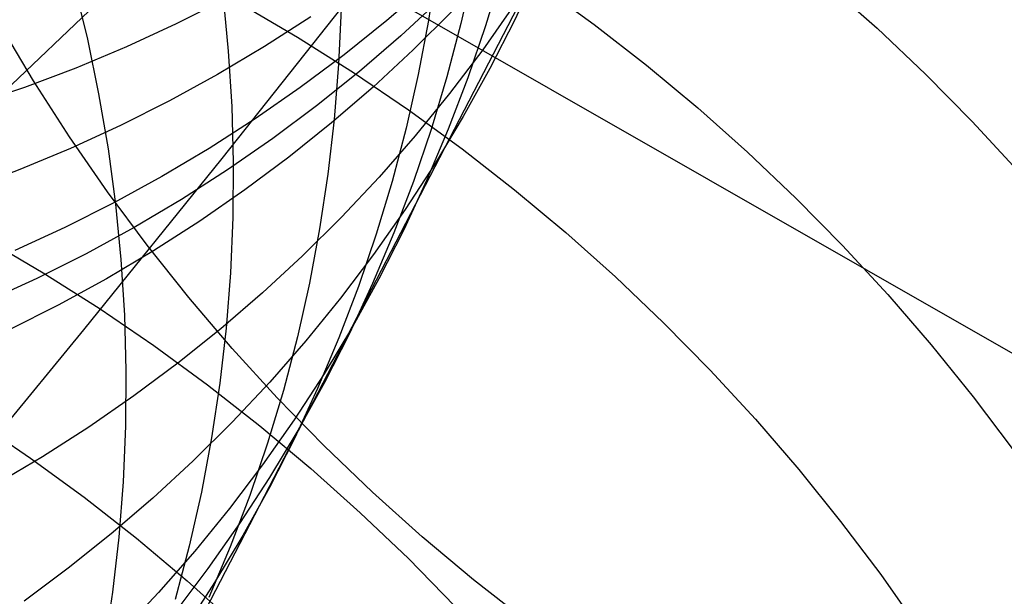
# Model space of a CAD drawing. Header units: millimetres. Extents: x 119 to 175.9, y -203.1 to -153.8.
# Tile 356 of 377: x 163.267 to 163.894, y -157.742 to -157.374. Entities that reach past the tile are written whole.
import ezdxf

# ---------------------------------------------------------------- set-up
doc = ezdxf.new("R2010")
doc.units = ezdxf.units.MM
doc.header["$MEASUREMENT"] = 0
doc.layers.add('Layer 01', color=5, linetype='Continuous', true_color=0x0000ff)
doc.layers.add('Livello 03', color=5, linetype='Continuous', true_color=0x0000ff)

msp = doc.modelspace()

# ---------------------------------------------------------------- linework, layer by layer
at = {"layer": 'Layer 01'}
for p, q in [((163.19007, -157.48448, 53.66773), (163.6876, -157.00891, 55.70576)), ((163.60071, -157.33469, 11.26691), (163.18618, -158.1352, 15.18981)), ((163.53275, -157.33998, 12.7045), (163.52749, -157.37474, 12.69707)), ((163.55596, -157.34253, 12.35033), (163.54826, -157.37676, 12.34285)), ((163.57399, -157.34478, 11.99615), (163.56389, -157.37832, 11.98865)), ((163.59721, -157.34269, 11.26505), (163.5825, -157.37439, 11.25762)), ((163.30186, -157.35205, 14.72333), (163.31026, -157.38669, 14.71688)), ((163.5275, -157.35204, 9.38907), (163.5011, -157.37482, 9.38253)), ((163.59883, -157.35242, 54.62284), (163.63311, -157.37734, 54.62025)), ((163.78162, -157.35157, 54.9564), (163.81336, -157.37978, 54.95531)), ((163.39661, -157.35907, 14.06532), (163.40006, -157.39435, 14.05836)), ((163.39807, -157.36125, 8.59586), (163.36687, -157.37697, 8.59031)), ((163.40765, -157.36406, 54.29473), (163.44408, -157.38543, 54.29063)), ((163.53551, -157.36083, 9.57908), (163.50993, -157.38452, 9.57241)), ((163.58214, -157.36489, 10.5273), (163.5621, -157.39345, 10.52009)), ((163.45257, -157.37251, 8.99229), (163.42321, -157.39139, 8.98625)), ((163.47184, -157.36748, 13.38959), (163.47029, -157.40272, 13.38228)), ((163.54259, -157.36897, 9.76927), (163.51786, -157.39355, 9.76248)), ((163.27585, -157.41322, 62.09191), (163.25412, -157.37674, 62.0876)), ((163.36687, -157.37697, 8.59031), (163.33512, -157.3916, 8.58488)), ((163.5011, -157.37482, 9.38253), (163.4739, -157.39667, 9.37607)), ((163.52749, -157.37474, 12.69707), (163.521, -157.40927, 12.68957)), ((163.54826, -157.37676, 12.34285), (163.53935, -157.41069, 12.3353)), ((163.56389, -157.37832, 11.98865), (163.55261, -157.41148, 11.98109)), ((163.5825, -157.37439, 11.25762), (163.56668, -157.40554, 11.25017)), ((163.63311, -157.37734, 54.62025), (163.66656, -157.40339, 54.61812)), ((163.44408, -157.38543, 54.29063), (163.47982, -157.40801, 54.28699)), ((163.50993, -157.38452, 9.57241), (163.48352, -157.40731, 9.56582)), ((163.81336, -157.37978, 54.95531), (163.84416, -157.40903, 54.95469)), ((163.33512, -157.3916, 8.58488), (163.30286, -157.40513, 8.57959)), ((163.31026, -157.38669, 14.71688), (163.31745, -157.42157, 14.71025)), ((163.42321, -157.39139, 8.98625), (163.39319, -157.40924, 8.98032)), ((163.40006, -157.39435, 14.05836), (163.40226, -157.42969, 14.05125)), ((163.4739, -157.39667, 9.37607), (163.44593, -157.41755, 9.3697)), ((163.51786, -157.39355, 9.76248), (163.49226, -157.41725, 9.75576)), ((163.5621, -157.39345, 10.52009), (163.54106, -157.42129, 10.5129)), ((163.47029, -157.40272, 13.38228), (163.4675, -157.43786, 13.37485)), ((163.66656, -157.40339, 54.61812), (163.69916, -157.43055, 54.61646)), ((163.30286, -157.40513, 8.57959), (163.27013, -157.41752, 8.57444)), ((163.39319, -157.40924, 8.98032), (163.36254, -157.42603, 8.9745)), ((163.48352, -157.40731, 9.56582), (163.4563, -157.42916, 9.55931)), ((163.47982, -157.40801, 54.28699), (163.51482, -157.43178, 54.28381)), ((163.521, -157.40927, 12.68957), (163.5133, -157.44353, 12.68198)), ((163.56668, -157.40554, 11.25017), (163.54976, -157.43611, 11.24271)), ((163.84416, -157.40903, 54.95469), (163.87398, -157.43928, 54.95454)), ((163.29883, -157.44897, 62.09585), (163.27585, -157.41322, 62.09191)), ((163.53935, -157.41069, 12.3353), (163.52925, -157.44426, 12.32769)), ((163.55261, -157.41148, 11.98109), (163.54017, -157.44421, 11.9735)), ((163.27013, -157.41752, 8.57444), (163.23696, -157.42878, 8.56944)), ((163.31745, -157.42157, 14.71025), (163.32341, -157.45664, 14.70343)), ((163.44593, -157.41755, 9.3697), (163.41724, -157.43745, 9.36344)), ((163.49226, -157.41725, 9.75576), (163.46583, -157.44005, 9.74912)), ((163.54106, -157.42129, 10.5129), (163.51904, -157.44837, 10.50576)), ((163.36254, -157.42603, 8.9745), (163.33131, -157.44176, 8.96882)), ((163.4563, -157.42916, 9.55931), (163.42832, -157.45005, 9.55289)), ((163.40226, -157.42969, 14.05125), (163.40323, -157.46507, 14.04399)), ((163.51482, -157.43178, 54.28381), (163.54905, -157.45672, 54.28109)), ((163.69916, -157.43055, 54.61646), (163.73085, -157.45877, 54.61526)), ((163.33131, -157.44176, 8.96882), (163.29952, -157.45639, 8.96326)), ((163.41724, -157.43745, 9.36344), (163.38785, -157.45634, 9.35728)), ((163.46583, -157.44005, 9.74912), (163.4386, -157.46191, 9.74257)), ((163.4675, -157.43786, 13.37485), (163.46348, -157.47286, 13.36732)), ((163.54976, -157.43611, 11.24271), (163.53177, -157.46606, 11.23526)), ((163.87398, -157.43928, 54.95454), (163.90278, -157.4705, 54.95485)), ((163.5133, -157.44353, 12.68198), (163.50439, -157.47748, 12.67432)), ((163.52925, -157.44426, 12.32769), (163.51797, -157.47744, 12.32003)), ((163.54017, -157.44421, 11.9735), (163.52658, -157.47646, 11.96587)), ((163.32301, -157.48395, 62.09943), (163.29883, -157.44897, 62.09585)), ((163.42832, -157.45005, 9.55289), (163.39961, -157.46996, 9.54658)), ((163.51904, -157.44837, 10.50576), (163.49608, -157.47467, 10.49866)), ((163.29952, -157.45639, 8.96326), (163.26723, -157.46991, 8.95785)), ((163.32341, -157.45664, 14.70343), (163.32813, -157.49187, 14.69644)), ((163.38785, -157.45634, 9.35728), (163.35779, -157.4742, 9.35123)), ((163.54905, -157.45672, 54.28109), (163.58246, -157.48279, 54.27884)), ((163.73085, -157.45877, 54.61526), (163.76161, -157.48803, 54.61454)), ((163.40323, -157.46507, 14.04399), (163.40294, -157.50043, 14.0366)), ((163.4386, -157.46191, 9.74257), (163.41061, -157.48281, 9.7361)), ((163.53177, -157.46606, 11.23526), (163.51273, -157.49536, 11.22783)), ((163.26723, -157.46991, 8.95785), (163.23446, -157.48231, 8.95258)), ((163.39961, -157.46996, 9.54658), (163.37021, -157.48885, 9.54037)), ((163.46348, -157.47286, 13.36732), (163.45822, -157.50768, 13.35969)), ((163.35779, -157.4742, 9.35123), (163.32711, -157.491, 9.34531)), ((163.49608, -157.47467, 10.49866), (163.47218, -157.50014, 10.49162)), ((163.50439, -157.47748, 12.67432), (163.49429, -157.51108, 12.66661)), ((163.51797, -157.47744, 12.32003), (163.50552, -157.5102, 12.31233)), ((163.52658, -157.47646, 11.96587), (163.51185, -157.50821, 11.95822)), ((163.34838, -157.51812, 62.10263), (163.32301, -157.48395, 62.09943)), ((163.41061, -157.48281, 9.7361), (163.38188, -157.50272, 9.72974)), ((163.58246, -157.48279, 54.27884), (163.61501, -157.50995, 54.27706)), ((163.32711, -157.491, 9.34531), (163.29585, -157.50673, 9.33951)), ((163.32813, -157.49187, 14.69644), (163.33161, -157.52721, 14.68928)), ((163.37021, -157.48885, 9.54037), (163.34013, -157.50671, 9.53427)), ((163.76161, -157.48803, 54.61454), (163.79139, -157.51829, 54.61428)), ((163.51273, -157.49536, 11.22783), (163.49265, -157.52397, 11.22041)), ((163.38188, -157.50272, 9.72974), (163.35246, -157.52162, 9.72349)), ((163.40294, -157.50043, 14.0366), (163.40142, -157.53573, 14.02908)), ((163.47218, -157.50014, 10.49162), (163.4474, -157.52476, 10.48464)), ((163.29585, -157.50673, 9.33951), (163.26403, -157.52136, 9.33385)), ((163.34013, -157.50671, 9.53427), (163.30944, -157.52352, 9.5283)), ((163.45822, -157.50768, 13.35969), (163.45174, -157.54226, 13.35197)), ((163.50552, -157.5102, 12.31233), (163.49192, -157.54248, 12.3046)), ((163.51185, -157.50821, 11.95822), (163.496, -157.53942, 11.95056)), ((163.61501, -157.50995, 54.27706), (163.64666, -157.53819, 54.27576)), ((163.24577, -157.51425, 53.66035), (163.2821, -157.53566, 53.65601)), ((163.49429, -157.51108, 12.66661), (163.483, -157.54429, 12.65884)), ((163.35246, -157.52162, 9.72349), (163.32237, -157.53949, 9.71736)), ((163.3749, -157.55145, 62.10546), (163.34838, -157.51812, 62.10263)), ((163.79139, -157.51829, 54.61428), (163.82016, -157.54951, 54.61449)), ((163.30944, -157.52352, 9.5283), (163.27815, -157.53925, 9.52246)), ((163.33161, -157.52721, 14.68928), (163.33385, -157.56261, 14.68197)), ((163.4474, -157.52476, 10.48464), (163.42174, -157.5485, 10.47773)), ((163.49265, -157.52397, 11.22041), (163.47157, -157.55185, 11.21303)), ((163.2821, -157.53566, 53.65601), (163.31774, -157.55827, 53.65214)), ((163.40142, -157.53573, 14.02908), (163.39864, -157.57093, 14.02144)), ((163.27815, -157.53925, 9.52246), (163.24632, -157.55389, 9.51676)), ((163.32237, -157.53949, 9.71736), (163.29166, -157.5563, 9.71134)), ((163.45174, -157.54226, 13.35197), (163.44403, -157.57658, 13.34417)), ((163.496, -157.53942, 11.95056), (163.47906, -157.57004, 11.9429)), ((163.64666, -157.53819, 54.27576), (163.67738, -157.56745, 54.27493)), ((163.42174, -157.5485, 10.47773), (163.39526, -157.57133, 10.4709)), ((163.483, -157.54429, 12.65884), (163.47054, -157.57707, 12.65103)), ((163.49192, -157.54248, 12.3046), (163.47718, -157.57426, 12.29684)), ((163.40254, -157.58387, 62.10792), (163.3749, -157.55145, 62.10546)), ((163.47157, -157.55185, 11.21303), (163.44951, -157.57897, 11.20569)), ((163.82016, -157.54951, 54.61449), (163.84788, -157.58166, 54.61517)), ((163.29166, -157.5563, 9.71134), (163.26035, -157.57204, 9.70546)), ((163.31774, -157.55827, 53.65214), (163.35266, -157.58207, 53.64873)), ((163.33385, -157.56261, 14.68197), (163.33483, -157.59804, 14.6745)), ((163.39526, -157.57133, 10.4709), (163.36797, -157.59322, 10.46416)), ((163.39864, -157.57093, 14.02144), (163.39463, -157.60598, 14.0137)), ((163.47906, -157.57004, 11.9429), (163.46103, -157.60004, 11.93524)), ((163.67738, -157.56745, 54.27493), (163.70712, -157.59772, 54.27458)), ((163.44951, -157.57897, 11.20569), (163.4265, -157.60531, 11.19839)), ((163.44403, -157.57658, 13.34417), (163.43512, -157.61059, 13.3363)), ((163.47054, -157.57707, 12.65103), (163.45693, -157.60939, 12.64319)), ((163.47718, -157.57426, 12.29684), (163.46132, -157.60549, 12.28908)), ((163.35266, -157.58207, 53.64873), (163.38679, -157.60704, 53.6458)), ((163.43127, -157.61537, 62.10999), (163.40254, -157.58387, 62.10792)), ((163.84788, -157.58166, 54.61517), (163.87453, -157.61469, 54.61633)), ((163.33483, -157.59804, 14.6745), (163.33457, -157.63346, 14.6669)), ((163.36797, -157.59322, 10.46416), (163.33991, -157.61415, 10.45752)), ((163.70712, -157.59772, 54.27458), (163.73585, -157.62895, 54.2747)), ((163.46103, -157.60004, 11.93524), (163.44195, -157.62939, 11.92759)), ((163.38679, -157.60704, 53.6458), (163.42011, -157.63312, 53.64335)), ((163.39463, -157.60598, 14.0137), (163.38938, -157.64085, 14.00585)), ((163.4265, -157.60531, 11.19839), (163.40255, -157.63082, 11.19115)), ((163.43512, -157.61059, 13.3363), (163.42501, -157.64424, 13.32837)), ((163.45693, -157.60939, 12.64319), (163.44218, -157.64119, 12.63533)), ((163.46132, -157.60549, 12.28908), (163.44436, -157.63613, 12.28131)), ((163.33991, -157.61415, 10.45752), (163.31112, -157.63409, 10.45099)), ((163.46106, -157.6459, 62.11168), (163.43127, -157.61537, 62.10999)), ((163.87453, -157.61469, 54.61633), (163.90006, -157.64858, 54.61795)), ((163.23924, -157.62994, 53.35277), (163.27411, -157.65375, 53.34927)), ((163.44195, -157.62939, 11.92759), (163.42184, -157.65804, 11.91997)), ((163.73585, -157.62895, 54.2747), (163.76354, -157.6611, 54.2753)), ((163.31112, -157.63409, 10.45099), (163.28163, -157.65301, 10.44456)), ((163.33457, -157.63346, 14.6669), (163.33306, -157.66881, 14.65917)), ((163.40255, -157.63082, 11.19115), (163.37772, -157.65547, 11.18398)), ((163.42011, -157.63312, 53.64335), (163.45258, -157.66031, 53.64138)), ((163.44436, -157.63613, 12.28131), (163.42632, -157.66616, 12.27354)), ((163.38938, -157.64085, 14.00585), (163.3829, -157.67549, 13.99792)), ((163.44218, -157.64119, 12.63533), (163.42631, -157.67244, 12.62746)), ((163.42501, -157.64424, 13.32837), (163.41371, -157.67751, 13.32038)), ((163.49185, -157.67542, 62.11298), (163.46106, -157.6459, 62.11168)), ((163.28163, -157.65301, 10.44456), (163.25147, -157.6709, 10.43826)), ((163.27411, -157.65375, 53.34927), (163.3082, -157.67872, 53.34626)), ((163.37772, -157.65547, 11.18398), (163.35201, -157.67925, 11.17689)), ((163.42184, -157.65804, 11.91997), (163.40072, -157.68596, 11.91238)), ((163.45258, -157.66031, 53.64138), (163.48415, -157.68856, 53.63989)), ((163.76354, -157.6611, 54.2753), (163.79015, -157.69413, 54.27637)), ((163.42632, -157.66616, 12.27354), (163.40723, -157.69553, 12.26579)), ((163.33306, -157.66881, 14.65917), (163.3303, -157.70407, 14.65132)), ((163.42631, -157.67244, 12.62746), (163.40934, -157.70311, 12.61958)), ((163.3082, -157.67872, 53.34626), (163.34149, -157.70481, 53.34372)), ((163.35201, -157.67925, 11.17689), (163.32547, -157.70211, 11.16987)), ((163.3829, -157.67549, 13.99792), (163.37519, -157.70987, 13.9899)), ((163.41371, -157.67751, 13.32038), (163.40124, -157.71034, 13.31236)), ((163.52363, -157.70389, 62.11389), (163.49185, -157.67542, 62.11298)), ((163.40072, -157.68596, 11.91238), (163.37862, -157.71313, 11.90483)), ((163.48415, -157.68856, 53.63989), (163.51479, -157.71783, 53.63889)), ((163.40723, -157.69553, 12.26579), (163.3871, -157.7242, 12.25807)), ((163.79015, -157.69413, 54.27637), (163.81565, -157.72801, 54.27792)), ((163.32547, -157.70211, 11.16987), (163.29812, -157.72403, 11.16295)), ((163.3303, -157.70407, 14.65132), (163.3263, -157.73918, 14.64336)), ((163.34149, -157.70481, 53.34372), (163.37392, -157.732, 53.34167)), ((163.40934, -157.70311, 12.61958), (163.39128, -157.73316, 12.61171)), ((163.55635, -157.7313, 62.11442), (163.52363, -157.70389, 62.11389)), ((163.37519, -157.70987, 13.9899), (163.36628, -157.74393, 13.98181)), ((163.40124, -157.71034, 13.31236), (163.38761, -157.7427, 13.30431)), ((163.37862, -157.71313, 11.90483), (163.35556, -157.7395, 11.89733)), ((163.51479, -157.71783, 53.63889), (163.54446, -157.74811, 53.63837)), ((163.29812, -157.72403, 11.16295), (163.27, -157.74499, 11.15613)), ((163.3871, -157.7242, 12.25807), (163.36596, -157.75215, 12.25037)), ((163.81565, -157.72801, 54.27792), (163.84001, -157.7627, 54.27993)), ((163.39128, -157.73316, 12.61171), (163.37217, -157.76255, 12.60386)), ((163.37392, -157.732, 53.34167), (163.40545, -157.76025, 53.34011)), ((163.58997, -157.75759, 62.11456), (163.55635, -157.7313, 62.11442)), ((163.3263, -157.73918, 14.64336), (163.32105, -157.7741, 14.63529)), ((163.35556, -157.7395, 11.89733), (163.33157, -157.76505, 11.88989))]:
    msp.add_line(p, q, dxfattribs=at)
at = {"layer": 'Livello 03'}
for p, q in [((163.39603, -157.46277, 65.14878), (163.48547, -157.34993, 65.36746)), ((163.48547, -157.34993, 65.36746), (163.91714, -157.59697, 65.27655)), ((163.3081, -157.57191, 64.92668), (163.39603, -157.46277, 65.14878)), ((163.22175, -157.67724, 64.70127), (163.3081, -157.57191, 64.92668))]:
    msp.add_line(p, q, dxfattribs=at)

doc.saveas('drawing.dxf')
